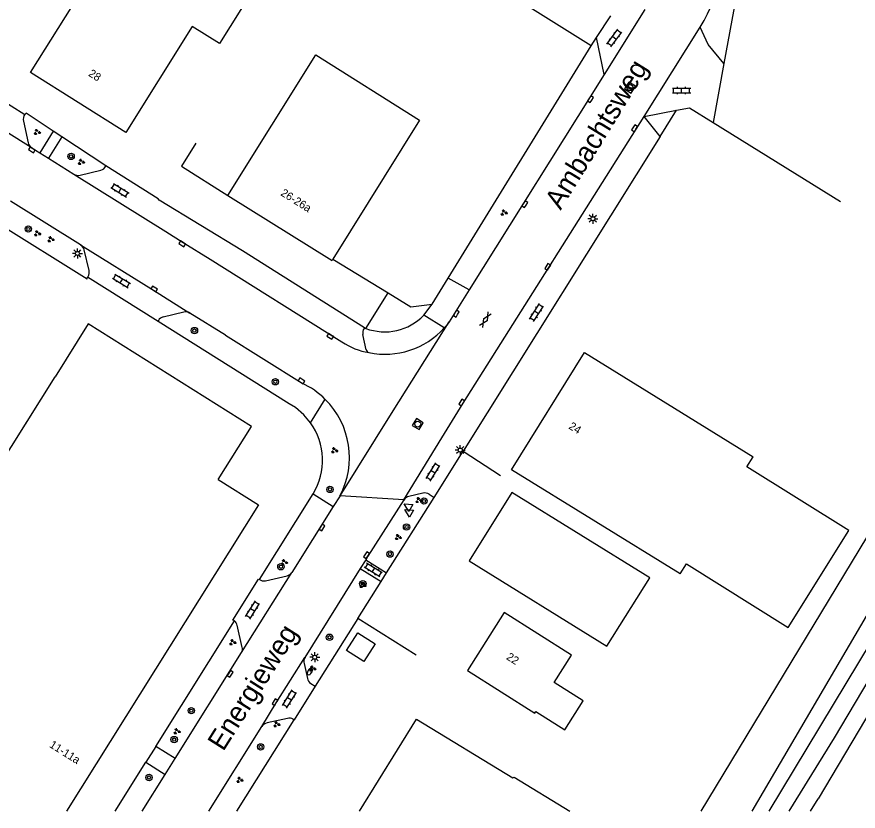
# Model space of a CAD drawing. Extents: x 136000 to 141014, y 402000 to 403500.
# Drawn here: x 139669.9 to 139775, y 402000 to 402099.2 of the extents above; entities that cross this region are included whole.
import ezdxf

# ---------------------------------------------------------------- set-up
doc = ezdxf.new("R2010")
doc.units = 0
for name, color, linetype in [('gg-afsc-erfafscheiding', 7, 'Continuous'), ('gg-afsc-hekwerk', 7, 'Continuous'), ('gg-anno-huisnummerreeks BGT', 7, 'Continuous'), ('gg-anno-openbare ruimte label', 7, 'Continuous'), ('gg-bbg-bijgebouw', 7, 'Continuous'), ('gg-bbg-gedigitaliseerde bebouwing', 7, 'Continuous'), ('gg-bbg-gedigitaliseerde bijgebouw', 7, 'Continuous'), ('gg-bbg-hoofdgebouw', 7, 'Continuous'), ('gg-knt-verharding', 7, 'Continuous'), ('gg-kntw-bovenkant insteek waterloop', 7, 'Continuous'), ('gg-kntw-waterlijn', 7, 'Continuous'), ('gt-grn-groengrens', 7, 'Continuous'), ('gt-grn-vlakafsluiter', 7, 'Continuous'), ('gt-grn-weggrens', 7, 'Continuous'), ('gt-symb-boom', 7, 'Continuous'), ('gt-symb-brandkraan', 7, 'Continuous'), ('gt-symb-gesloten verharding', 7, 'Continuous'), ('gt-symb-groenvak', 7, 'Continuous'), ('gt-symb-klinker verharding', 7, 'Continuous'), ('gt-symb-kolk', 7, 'Continuous'), ('gt-symb-lichtmast', 7, 'Continuous'), ('gt-symb-rioolschacht', 7, 'Continuous'), ('gt-symb-waterafsluiter', 7, 'Continuous')]:
    doc.layers.add(name, color=color, linetype=linetype)

# ---------------------------------------------------------------- blocks, each defined once
blk = doc.blocks.new('gt0-KL1')
at = {"layer": 'gt-symb-klinker verharding'}
for p, q in [((-1.15, 0.3), (1.15, 0.3)), ((-1, -0.3), (-1, 0.3)), ((-0.5, 0.3), (-0.5, 0.45)), ((0, -0.3), (0, 0.3)), ((0.5, 0.3), (0.5, 0.45)), ((1, -0.3), (1, 0.3)), ((-1.15, -0.3), (1.15, -0.3)), ((-0.5, -0.45), (-0.5, -0.3)), ((0.5, -0.45), (0.5, -0.3))]:
    blk.add_line(p, q, dxfattribs=at)
blk = doc.blocks.new('gt0-KOLK')
at = {"layer": 'gt-symb-kolk'}
blk.add_lwpolyline([(0, 0), (0.38, 0), (0.38, 0.4), (-0.37, 0.4), (-0.37, 0), (0, 0)], dxfattribs=at)
blk = doc.blocks.new('gt0-RS')
at = {"layer": 'gt-symb-rioolschacht'}
blk.add_lwpolyline([(-0.5, -0.5), (0.5, -0.5), (0.5, 0.5), (-0.5, 0.5)], close=True, dxfattribs=at)
blk.add_circle((0, 0), 0.375, dxfattribs=at)
blk = doc.blocks.new('gt0-LMAST')
at = {"layer": 'gt-symb-lichtmast'}
for p, q in [((-0.18, 0.17), (-0.45, 0.44)), ((0, 0.25), (0, 0.62)), ((0.17, 0.17), (0.44, 0.44)), ((-0.25, 0), (-0.63, 0)), ((-0.18, -0.18), (-0.45, -0.45)), ((0, -0.25), (0, -0.63)), ((0.44, -0.45), (0.17, -0.18)), ((0.25, 0), (0.62, 0))]:
    blk.add_line(p, q, dxfattribs=at)
blk.add_circle((0, 0), 0.25, dxfattribs=at)
blk = doc.blocks.new('gt0-GRVAK')
at = {"layer": 'gt-symb-groenvak'}
for p, q in [((-0.11, 0.19), (-0.23, 0.24)), ((-0.18, 0.15), (0.09, 0.15)), ((-0.09, 0.21), (-0.16, 0.32)), ((-0.05, 0.21), (-0.05, 0.39)), ((0, 0.21), (0.06, 0.32)), ((0.02, 0.19), (0.13, 0.24)), ((0.26, -0.05), (0.2, 0.06)), ((0.31, -0.05), (0.31, 0.13)), ((0.35, -0.05), (0.41, 0.06)), ((-0.24, -0.23), (-0.36, -0.18)), ((-0.32, -0.26), (-0.05, -0.26)), ((-0.23, -0.21), (-0.29, -0.1)), ((-0.18, -0.2), (-0.18, -0.02)), ((-0.14, -0.21), (-0.07, -0.1)), ((-0.12, -0.23), (0, -0.18)), ((0.24, -0.07), (0.12, -0.02)), ((0.17, -0.11), (0.44, -0.11)), ((0.37, -0.07), (0.49, -0.02))]:
    blk.add_line(p, q, dxfattribs=at)
blk = doc.blocks.new('gt0-GESVH1')
at = {"layer": 'gt-symb-gesloten verharding'}
for p, q in [((-0.99, -0.26), (0.01, 0.24)), ((0.01, -0.26), (-0.99, 0.24)), ((0.01, 0.24), (1.01, -0.26)), ((1.01, 0.24), (0.01, -0.26))]:
    blk.add_line(p, q, dxfattribs=at)
blk = doc.blocks.new('gt0-BOOM')
at = {"layer": 'gt-symb-boom'}
for radius in [0.4, 0.2]:
    blk.add_circle((0, 0), radius, dxfattribs=at)
blk = doc.blocks.new('gt0-WAFSL')
at = {"layer": 'gt-symb-waterafsluiter'}
for p, q in [((-0.5, -0.33), (0, 0.67)), ((0, 0.67), (0.5, -0.33)), ((0.5, -0.33), (-0.5, -0.33))]:
    blk.add_line(p, q, dxfattribs=at)
blk = doc.blocks.new('gt0-BR')
at = {"layer": 'gt-symb-brandkraan'}
for centre, radius, start, end in [((-0.24, 0), 0.206, 107.5669, 252.4331), ((0.6, -2.66), 3, 106.892, 107.5669), ((0, -0.69), 0.938, 73.108, 106.892), ((-0.6, -2.66), 3, 72.4331, 73.108), ((0.24, 0), 0.206, 287.567, 72.4331), ((0.6, 2.66), 3, 252.4331, 253.108), ((0, 0.69), 0.938, 253.108, 286.8921), ((-0.6, 2.66), 3, 286.8921, 287.567)]:
    blk.add_arc(centre, radius, start, end, dxfattribs=at)

msp = doc.modelspace()

# ---------------------------------------------------------------- linework, layer by layer
at = {"layer": 'gg-afsc-erfafscheiding'}
for p, q in [((139742.29, 402096.65), (139744.09, 402099.39)), ((139741.62, 402095.62), (139742.29, 402096.65)), ((139712.47, 402024.06), (139715.38, 402028.69))]:
    msp.add_line(p, q, dxfattribs=at)
at = {"layer": 'gg-afsc-hekwerk'}
for p, q in [((139741.62, 402095.62), (139724.46, 402106.38)), ((139723.76, 402066.61), (139741.62, 402095.62)), ((139723.76, 402066.61), (139741.62, 402095.62)), ((139758.2, 402093.41), (139756.85, 402086.05)), ((139758.2, 402093.41), (139756.85, 402086.05)), ((139752.3, 402087.57), (139753.91, 402087.87)), ((139752.3, 402087.57), (139753.91, 402087.87)), ((139753.91, 402087.87), (139756.85, 402086.05)), ((139753.91, 402087.87), (139756.85, 402086.05)), ((139750.26, 402084.31), (139752.3, 402087.57)), ((139750.26, 402084.31), (139752.3, 402087.57)), ((139756.85, 402086.05), (139772.77, 402076.18)), ((139750.26, 402084.31), (139725.62, 402044.97)), ((139750.26, 402084.31), (139725.62, 402044.97)), ((139678.65, 402066.48), (139665.06, 402074.97)), ((139709.37, 402068.99), (139716.25, 402064.76)), ((139721.75, 402063.36), (139723.76, 402066.61)), ((139721.75, 402063.36), (139723.76, 402066.61)), ((139722, 402039.21), (139725.62, 402044.97)), ((139722, 402039.21), (139725.62, 402044.97)), ((139725.62, 402044.97), (139730.31, 402041.96)), ((139716.08, 402029.8), (139722, 402039.21)), ((139716.08, 402029.8), (139722, 402039.21)), ((139715.38, 402028.69), (139716.08, 402029.8)), ((139715.38, 402028.69), (139716.08, 402029.8)), ((139712.47, 402024.06), (139707.16, 402015.61)), ((139712.47, 402024.06), (139707.16, 402015.61)), ((139719.75, 402019.49), (139712.47, 402024.06)), ((139707.16, 402015.61), (139704.53, 402011.43)), ((139707.16, 402015.61), (139704.53, 402011.43)), ((139697.36, 402000), (139704.53, 402011.43))]:
    msp.add_line(p, q, dxfattribs=at)
for points in [[(139807.93, 402173.99), (139826.07, 402120.96), (139826.85, 402118.25), (139755.33, 402000)], [(139807.93, 402173.99), (139826.07, 402120.96), (139826.85, 402118.25), (139755.33, 402000)], [(139760.38, 402116.93), (139761.48, 402111.3), (139758.2, 402093.41)], [(139760.38, 402116.93), (139761.48, 402111.3), (139758.2, 402093.41)], [(139692.26, 402083.45), (139690.46, 402080.57), (139696.25, 402076.94)], [(139716.25, 402064.76), (139719.09, 402063.02), (139721.75, 402063.36)], [(139716.25, 402064.76), (139719.09, 402063.02), (139721.75, 402063.36)]]:
    msp.add_lwpolyline(points, dxfattribs=at)
at = {"layer": 'gg-bbg-bijgebouw'}
msp.add_line((139731.71, 402039.83), (139726.39, 402031.29), dxfattribs=at)
msp.add_lwpolyline([(139712.47, 402022.28), (139714.64, 402020.91), (139713.24, 402018.71), (139711.08, 402020.08), (139712.47, 402022.28)], dxfattribs=at)
at = {"layer": 'gg-bbg-gedigitaliseerde bebouwing'}
for points in [[(139671.6, 402092.28), (139692.52, 402125.66), (139707.83, 402116.07), (139695.19, 402095.91)], [(139726.18, 402017.56), (139734.58, 402012.24), (139734.71, 402012.46), (139738.35, 402010.16), (139740.64, 402013.78), (139737.01, 402016.08), (139739.17, 402019.5), (139730.78, 402024.82)]]:
    msp.add_lwpolyline(points, dxfattribs=at)
at = {"layer": 'gg-bbg-gedigitaliseerde bijgebouw'}
msp.add_lwpolyline([(139726.39, 402031.29), (139743.58, 402020.62), (139748.95, 402029.15), (139731.71, 402039.83)], dxfattribs=at)
at = {"layer": 'gg-bbg-hoofdgebouw'}
for p, q in [((139696.25, 402076.94), (139709.26, 402068.81)), ((139709.37, 402068.99), (139709.26, 402068.81)), ((139640.62, 402000), (139674.66, 402054.27)), ((139730.78, 402024.82), (139726.18, 402017.56))]:
    msp.add_line(p, q, dxfattribs=at)
for points in [[(139695.19, 402095.91), (139691.8, 402098.02), (139683.52, 402084.81), (139671.6, 402092.28)], [(139696.25, 402076.94), (139707.24, 402094.49), (139720.2, 402086.35), (139709.37, 402068.99)], [(139695.03, 402041.45), (139699.2, 402048.07), (139678.8, 402060.9), (139674.66, 402054.27)], [(139752.73, 402029.65), (139731.69, 402042.64), (139740.81, 402057.31), (139761.88, 402044.29)], [(139752.73, 402029.65), (139753.52, 402030.92), (139766.24, 402022.96), (139773.8, 402035.06), (139761.09, 402043.02), (139761.88, 402044.29)], [(139695.03, 402041.45), (139700.09, 402038.26), (139676.1, 402000)], [(139712.7, 402000), (139719.81, 402011.51), (139731.86, 402004.18), (139732.02, 402004.24), (139738.98, 402000)]]:
    msp.add_lwpolyline(points, dxfattribs=at)
at = {"layer": 'gg-knt-verharding'}
for p, q in [((139640.59, 402105.97), (139670.9, 402087.04)), ((139748.33, 402100.15), (139743.25, 402092.05)), ((139748.24, 402086.81), (139755.23, 402097.95)), ((139743.25, 402092.05), (139742.29, 402096.65)), ((139743.25, 402092.05), (139726.38, 402065.12)), ((139748.24, 402086.81), (139752.3, 402087.57)), ((139750.26, 402084.31), (139748.24, 402086.81)), ((139670.7, 402086.2), (139671.3, 402083.52)), ((139674.44, 402084.96), (139672.77, 402082.25)), ((139675.51, 402084.25), (139674.44, 402084.96)), ((139675.51, 402084.25), (139673.85, 402081.57)), ((139681, 402080.63), (139675.51, 402084.25)), ((139671.67, 402082.93), (139672.77, 402082.25)), ((139672.77, 402082.25), (139673.85, 402081.57)), ((139673.85, 402081.57), (139677.01, 402079.6)), ((139677.78, 402079.45), (139680.36, 402080.1)), ((139677.85, 402070.77), (139669.09, 402076.23)), ((139678.9, 402067.54), (139678.3, 402070.12)), ((139678.71, 402066.71), (139678.78, 402066.8)), ((139687.52, 402061.2), (139678.71, 402066.71)), ((139713.47, 402060.32), (139716.25, 402064.76)), ((139726.38, 402065.12), (139723.87, 402061.12)), ((139690.73, 402062.36), (139688.18, 402061.74)), ((139695.96, 402059.46), (139691.51, 402062.24)), ((139687.57, 402061.3), (139687.52, 402061.2)), ((139695.96, 402059.46), (139705.51, 402053.49)), ((139713.52, 402057.66), (139713.11, 402059.56)), ((139713.26, 402060.3), (139713.31, 402060.39)), ((139713.31, 402060.39), (139713.47, 402060.32)), ((139718.21, 402038.88), (139722.97, 402046.65)), ((139720.62, 402039.74), (139718.87, 402039.33)), ((139721.4, 402039.59), (139722, 402039.21)), ((139710.26, 402039.4), (139709.42, 402038.08)), ((139709.42, 402038.08), (139704.25, 402029.82)), ((139713.48, 402031.42), (139712.79, 402030.31)), ((139713.48, 402031.42), (139716.08, 402029.8)), ((139712.79, 402030.31), (139705.88, 402019.22)), ((139712.79, 402030.31), (139715.38, 402028.69)), ((139697.96, 402019.81), (139704.25, 402029.82)), ((139700.93, 402028.8), (139703.65, 402029.42)), ((139698.03, 402020.47), (139697.42, 402023.22)), ((139689.66, 402006.57), (139697.96, 402019.81)), ((139705.77, 402018.44), (139706.18, 402016.59)), ((139706.61, 402015.96), (139707.16, 402015.61)), ((139703.7, 402011.59), (139701.14, 402011.03)), ((139704.42, 402011.5), (139704.53, 402011.43)), ((139693.85, 402000), (139700.49, 402010.59)), ((139689.66, 402006.57), (139687.24, 402008.09)), ((139686, 402006.12), (139688.43, 402004.6)), ((139688.43, 402004.6), (139689.66, 402006.57)), ((139685.55, 402000), (139688.43, 402004.6))]:
    msp.add_line(p, q, dxfattribs=at)
for points in [[(139671.67, 402082.93), (139653.25, 402094.47), (139639.6, 402103)], [(139758.2, 402093.41), (139756.25, 402095.81), (139755.23, 402097.95)], [(139674.44, 402084.96), (139671.03, 402087.21), (139670.9, 402087.04)], [(139722.97, 402046.65), (139725.62, 402050.96), (139748.24, 402086.81)], [(139713.31, 402060.39), (139698.06, 402070), (139687.68, 402076.36), (139687.55, 402076.49), (139681, 402080.63)], [(139677.01, 402079.6), (139688.48, 402072.43), (139690.65, 402071.05), (139694.05, 402068.97), (139710.49, 402058.63)], [(139677.85, 402070.77), (139686.94, 402065.08), (139691.51, 402062.24)], [(139723.87, 402061.12), (139723.58, 402060.74), (139723.27, 402060.38)], [(139718.21, 402038.88), (139713.74, 402031.87), (139713.48, 402031.42)], [(139696.88, 402023.88), (139700.09, 402029), (139700.19, 402028.94)], [(139697.06, 402023.78), (139697.01, 402023.81), (139696.88, 402023.88)], [(139700.49, 402010.59), (139702.3, 402013.52), (139705.88, 402019.22)]]:
    msp.add_lwpolyline(points, dxfattribs=at)
for centre, radius, start, end in [((139737.48, 402108.9), 20.86, 328.3234, 10.5885), ((139671.63, 402086.43), 0.956, 139.6876, 193.6498), ((139672.31, 402083.74), 1.03, 192.0279, 231.7041), ((139680.2, 402080.94), 0.863, 281.2016, 338.3917), ((139677.59, 402080.54), 1.11, 238.5679, 279.7881), ((139677.25, 402069.87), 1.08, 13.6006, 56.2404), ((139678, 402067.31), 0.93, 327.0417, 14.2612), ((139688.4, 402060.81), 0.965, 103.4658, 149.5151), ((139690.98, 402061.37), 1.02, 59.1253, 104.4283), ((139714.12, 402059.74), 1.03, 147.0685, 190.0726), ((139715.86, 402067.08), 9.99, 258.4906, 317.8923), ((139715.32, 402065.87), 8.7, 236.308, 260.3883), ((139714.03, 402057.8), 0.529, 194.6622, 251.4766), ((139701.16, 402044.18), 10.27, 45.0696, 64.9622), ((139701.16, 402044.18), 10.27, 332.2808, 45.0693), ((139720.84, 402038.77), 0.995, 55.749, 102.4854), ((139719.07, 402038.31), 1.03, 101.1641, 146.6934), ((139700.71, 402029.66), 0.888, 234.059, 284.4503), ((139703.47, 402030.35), 0.942, 281.033, 326.1712), ((139696.54, 402023.05), 0.893, 10.8234, 54.1457), ((139697.19, 402020.23), 0.874, 331.8214, 16.4137), ((139706.75, 402018.7), 1.01, 149.2932, 195.1241), ((139707.24, 402016.85), 1.09, 193.7853, 234.5963), ((139703.95, 402010.76), 0.868, 57.7367, 107.251), ((139701.37, 402009.99), 1.06, 102.5143, 145.5578)]:
    msp.add_arc(centre, radius, start, end, dxfattribs=at)
at = {"layer": 'gg-kntw-bovenkant insteek waterloop'}
for p, q in [((139761.72, 402000), (139798.15, 402062.18)), ((139769.01, 402000), (139769.98, 402001.56))]:
    msp.add_line(p, q, dxfattribs=at)
msp.add_lwpolyline([(139806.77, 402064.35), (139806.12, 402062.38), (139769.98, 402001.56)], dxfattribs=at)
at = {"layer": 'gg-kntw-waterlijn'}
for points in [[(139800.97, 402062.56), (139801.37, 402062.32), (139803.14, 402065.3), (139804.79, 402064.4), (139771.98, 402009.15), (139766.3, 402000)], [(139800.17, 402061.24), (139800.59, 402060.99), (139763.82, 402000)]]:
    msp.add_lwpolyline(points, dxfattribs=at)
at = {"layer": 'gt-grn-groengrens'}
for p, q in [((139726.38, 402065.12), (139723.76, 402066.61)), ((139720.72, 402061.96), (139721.75, 402063.36)), ((139723.27, 402060.38), (139720.72, 402061.96)), ((139706.58, 402048.52), (139708.42, 402051.46)), ((139700.19, 402028.94), (139706.9, 402039.66)), ((139706.9, 402039.66), (139709.42, 402038.08))]:
    msp.add_line(p, q, dxfattribs=at)
msp.add_lwpolyline([(139706.58, 402048.52), (139705.74, 402049.51), (139704.7, 402050.44), (139703.89, 402050.91), (139687.52, 402061.2)], dxfattribs=at)
for centre, radius, start, end in [((139715.84, 402066.67), 6.78, 249.4897, 315.9876), ((139700.02, 402043.85), 8.05, 328.6342, 35.5009)]:
    msp.add_arc(centre, radius, start, end, dxfattribs=at)
at = {"layer": 'gt-grn-vlakafsluiter'}
for p, q in [((139678.65, 402066.48), (139678.71, 402066.71)), ((139687.24, 402008.09), (139697.06, 402023.78)), ((139687.24, 402008.09), (139686, 402006.12)), ((139682.16, 402000), (139686, 402006.12))]:
    msp.add_line(p, q, dxfattribs=at)
at = {"layer": 'gt-grn-weggrens'}
for p, q in [((139716.91, 402050.02), (139723.87, 402061.12)), ((139710.26, 402039.4), (139716.91, 402050.02)), ((139718.21, 402038.88), (139710.26, 402039.4))]:
    msp.add_line(p, q, dxfattribs=at)

# ---------------------------------------------------------------- block references
at = {"layer": 'gt-symb-boom'}
for p in [(139676.66, 402081.81), (139671.32, 402072.74), (139692.07, 402060.05), (139702.18, 402053.65), (139709, 402040.2), (139720.74, 402038.76), (139718.57, 402035.5), (139716.5, 402032.12), (139702.87, 402030.54), (139713.11, 402028.43), (139708.94, 402021.73), (139691.68, 402012.56), (139689.54, 402008.95), (139700.34, 402008.03), (139686.4, 402004.21)]:
    msp.add_blockref('gt0-BOOM', p, dxfattribs=at)
at = {"layer": 'gt-symb-brandkraan', "rotation": -122.08436154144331}
msp.add_blockref('gt0-BR', (139706.49, 402017.44), dxfattribs=at)
at = {"layer": 'gt-symb-gesloten verharding', "rotation": 57.915638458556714}
msp.add_blockref('gt0-GESVH1', (139728.4, 402061.41), dxfattribs=at)
at = {"layer": 'gt-symb-groenvak'}
for p in [(139672.41, 402084.84), (139677.91, 402081.11), (139730.72, 402074.79), (139672.44, 402072.18), (139674.12, 402071.44), (139709.55, 402045.07), (139720.08, 402038.85), (139717.5, 402034.23), (139703.27, 402031.08), (139713.08, 402028.23), (139696.83, 402021.1), (139706.81, 402017.81), (139702.33, 402010.86), (139689.87, 402009.97), (139697.71, 402003.9)]:
    msp.add_blockref('gt0-GRVAK', p, dxfattribs=at)
at = {"layer": 'gt-symb-klinker verharding'}
for p, rotation in [((139744.52, 402096.6), 53.78311535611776), ((139682.77, 402077.57), -31.41597875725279), ((139682.96, 402066.26), -31.41597875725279), ((139734.8, 402062.3), 57.915638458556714), ((139721.88, 402042.38), 57.9946167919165), ((139714.39, 402030.13), 148.32868147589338), ((139699.33, 402025.13), 57.9946167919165), ((139703.94, 402014.01), 57.9946167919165)]:
    msp.add_blockref('gt0-KL1', p, dxfattribs=dict(at, rotation=rotation))
msp.add_blockref('gt0-KL1', (139752.92, 402090.05), dxfattribs=at)
at = {"layer": 'gt-symb-kolk'}
for p, rotation in [((139741.72, 402088.84), 57.86710414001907), ((139747.22, 402085.21), 57.86710414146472), ((139671.86, 402082.81), 148.20108717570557), ((139733.5, 402075.73), 57.86710414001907), ((139690.65, 402071.05), 147.6606229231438), ((139736.37, 402067.91), 57.86710414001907), ((139686.94, 402065.08), -32.005383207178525), ((139724.95, 402062.05), 60.4612177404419), ((139709.15, 402059.49), 147.86710414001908), ((139705.34, 402053.59), -32.00538320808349), ((139725.62, 402050.96), 58.48628372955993), ((139707.84, 402035.56), -122.05394408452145), ((139713.74, 402031.87), 57.50242844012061), ((139696.36, 402017.26), -122.0843615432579), ((139702.3, 402013.52), 58.249803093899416)]:
    msp.add_blockref('gt0-KOLK', p, dxfattribs=dict(at, rotation=rotation))
at = {"layer": 'gt-symb-lichtmast'}
for p in [(139741.84, 402074.03), (139677.46, 402069.68), (139725.27, 402045.12), (139707.1, 402019.23)]:
    msp.add_blockref('gt0-LMAST', p, dxfattribs=at)
at = {"layer": 'gt-symb-rioolschacht', "rotation": 57.66062292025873}
for p in [(139746.49, 402090.41), (139719.97, 402048.36)]:
    msp.add_blockref('gt0-RS', p, dxfattribs=at)
at = {"layer": 'gt-symb-waterafsluiter', "rotation": 57.915638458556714}
for p in [(139718.82, 402038.06), (139718.91, 402037.35)]:
    msp.add_blockref('gt0-WAFSL', p, dxfattribs=at)

# ---------------------------------------------------------------- texts
at = {"layer": 'gg-anno-huisnummerreeks BGT'}
for s, rotation, p in [('28', 327.9, (139678.74, 402091.93)), ('26-26a', 328, (139702.75, 402077)), ('24', 328.3, (139738.73, 402047.85)), ('22', 327.6, (139730.94, 402019.04)), ('11-11a', 327.9, (139673.87, 402008.06))]:
    msp.add_text(s, height=1, rotation=rotation, dxfattribs=at).set_placement(p)
at = {"layer": 'gg-anno-openbare ruimte label'}
for s, rotation, p in [('Ambachtsweg', 58.4, (139737.81, 402075.01)), ('Energieweg', 57.7, (139695.67, 402007.38))]:
    msp.add_text(s, height=2.5, rotation=rotation, dxfattribs=at).set_placement(p)

doc.saveas('drawing.dxf')
